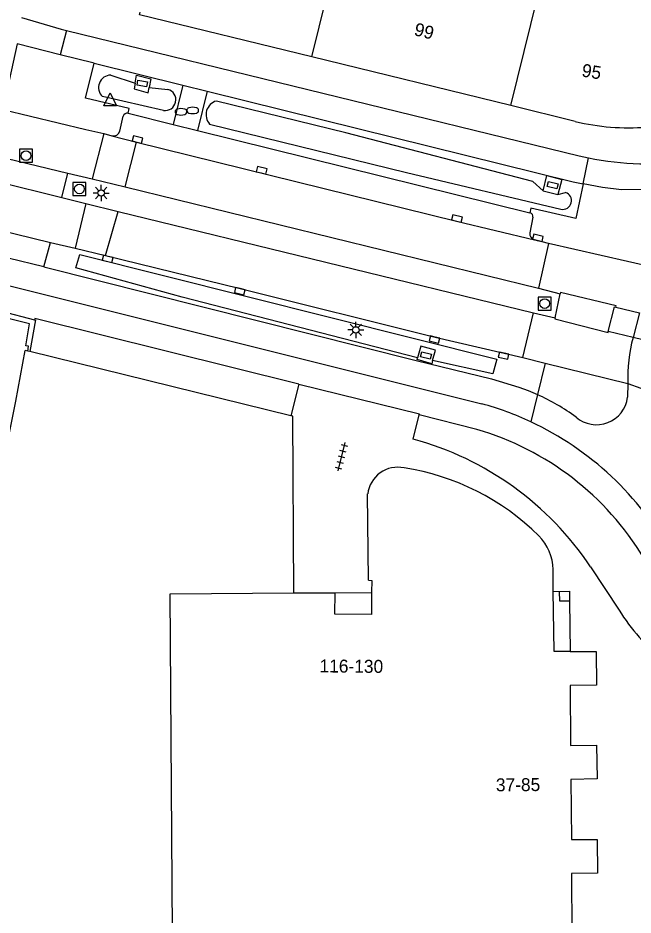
# Model space of a CAD drawing. Extents: x 125000 to 129004, y 397500 to 399008.
# Drawn here: x 127767.4 to 127814.8, y 398589.4 to 398658.6 of the extents above; entities that cross this region are included whole.
import ezdxf

# ---------------------------------------------------------------- set-up
doc = ezdxf.new("R2010")
doc.units = 0
for name, color, linetype in [('gg-afsc-erfafscheiding', 7, 'Continuous'), ('gg-afsc-muur', 7, 'Continuous'), ('gg-anno-huisnummerreeks BGT', 7, 'Continuous'), ('gg-bbg-hoofdgebouw', 7, 'Continuous'), ('gg-bbg-onder overbouw', 7, 'Continuous'), ('gg-bbg-pand overbouw', 7, 'Continuous'), ('gg-bbg-pilaar onder overbouw', 7, 'Continuous'), ('gg-bbg-pilaar pand', 7, 'Continuous'), ('gg-bbg-tussenscheiding', 7, 'Continuous'), ('gg-knt-verharding', 7, 'Continuous'), ('gg-knt-verharding nz', 7, 'Continuous'), ('gg-kntw-greppel-droge sloot', 7, 'Continuous'), ('gt-grn-weggrens', 7, 'Continuous'), ('gt-grn-weggrens revisie', 7, 'Continuous'), ('gt-symb-brandkraan', 7, 'Continuous'), ('gt-symb-kolk', 7, 'Continuous'), ('gt-symb-kolk center center', 7, 'Continuous'), ('gt-symb-lichtmast', 7, 'Continuous'), ('gt-symb-rioolschacht', 7, 'Continuous'), ('gt-symb-tegel verharding', 7, 'Continuous'), ('gt-symb-waterafsluiter', 7, 'Continuous')]:
    doc.layers.add(name, color=color, linetype=linetype)

# ---------------------------------------------------------------- blocks, each defined once
blk = doc.blocks.new('gt0-KOLKCC')
at = {"layer": 'gt-symb-kolk center center'}
blk.add_lwpolyline([(-0.375, 0.2), (0.375, 0.2), (0.375, -0.2), (-0.375, -0.2)], close=True, dxfattribs=at)
blk = doc.blocks.new('gt0-WAFSL')
at = {"layer": 'gt-symb-waterafsluiter'}
for p, q in [((-0.5, -0.333), (0, 0.667)), ((0, 0.667), (0.5, -0.333)), ((0.5, -0.333), (-0.5, -0.333))]:
    blk.add_line(p, q, dxfattribs=at)
blk = doc.blocks.new('gt0-BR')
at = {"layer": 'gt-symb-brandkraan'}
for centre, radius, start, end in [((-0.244, 0), 0.206, 107.56694, 252.43307), ((0.599, -2.664), 3, 106.89205, 107.56694), ((0, -0.691), 0.938, 73.10799, 106.89205), ((-0.599, -2.664), 3, 72.43309, 73.10799), ((0.244, 0), 0.206, 287.56695, 72.43309), ((0.599, 2.664), 3, 252.43307, 253.10797), ((0, 0.691), 0.938, 253.10797, 286.89206), ((-0.599, 2.664), 3, 286.89206, 287.56695)]:
    blk.add_arc(centre, radius, start, end, dxfattribs=at)
blk = doc.blocks.new('gt0-RS')
at = {"layer": 'gt-symb-rioolschacht'}
blk.add_lwpolyline([(-0.5, -0.5), (0.5, -0.5), (0.5, 0.5), (-0.5, 0.5)], close=True, dxfattribs=at)
blk.add_circle((0, 0), 0.375, dxfattribs=at)
blk = doc.blocks.new('gt0-KOLK')
at = {"layer": 'gt-symb-kolk'}
blk.add_lwpolyline([(0, 0), (0.375, 0), (0.375, 0.4), (-0.375, 0.4), (-0.375, 0), (0, 0)], dxfattribs=at)
blk = doc.blocks.new('gt0-LMAST')
at = {"layer": 'gt-symb-lichtmast'}
for p, q in [((-0.182, 0.173), (-0.447, 0.438)), ((-0.005, 0.246), (-0.005, 0.621)), ((0.172, 0.173), (0.437, 0.438)), ((-0.255, -0.004), (-0.63, -0.004)), ((-0.182, -0.181), (-0.447, -0.446)), ((-0.005, -0.254), (-0.005, -0.629)), ((0.437, -0.446), (0.172, -0.181)), ((0.245, -0.004), (0.62, -0.004))]:
    blk.add_line(p, q, dxfattribs=at)
blk.add_circle((-0.005, -0.004), 0.25, dxfattribs=at)
blk = doc.blocks.new('gt0-TEG1')
at = {"layer": 'gt-symb-tegel verharding'}
for p, q in [((-1.125, 0), (1.125, 0)), ((-0.9, -0.25), (-0.9, 0.25)), ((-0.45, -0.25), (-0.45, 0.25)), ((0, -0.25), (0, 0.25)), ((0.45, -0.25), (0.45, 0.25)), ((0.9, -0.25), (0.9, 0.25))]:
    blk.add_line(p, q, dxfattribs=at)

msp = doc.modelspace()

# ---------------------------------------------------------------- linework, layer by layer
at = {"layer": 'gg-afsc-erfafscheiding'}
for p, q in [((127788.573, 398627.835), (127788.425, 398627.872)), ((127788.661, 398614.202), (127788.573, 398627.835))]:
    msp.add_line(p, q, dxfattribs=at)
at = {"layer": 'gg-afsc-muur'}
for p, q in [((127768.14, 398632.868), (127767.935, 398632.918)), ((127768.305, 398632.827), (127768.14, 398632.868)), ((127788.425, 398627.872), (127768.305, 398632.827))]:
    msp.add_line(p, q, dxfattribs=at)
at = {"layer": 'gg-bbg-hoofdgebouw'}
for p, q in [((127805.387, 398651.794), (127790.044, 398655.549)), ((127810.349, 398650.58), (127805.387, 398651.794)), ((127794.42, 398615.19), (127794.343, 398621.841)), ((127808.658, 398614.332), (127808.637, 398616.005)), ((127788.661, 398614.202), (127791.836, 398614.227))]:
    msp.add_line(p, q, dxfattribs=at)
for points in [[(127790.044, 398655.549), (127776.758, 398658.801), (127776.809, 398659.01)], [(127794.42, 398615.19), (127794.654, 398615.174), (127794.647, 398614.249)], [(127779.313, 398584.327), (127779.126, 398614.128), (127788.661, 398614.202)], [(127809.955, 398609.692), (127811.953, 398609.699), (127811.99, 398607.104), (127809.958, 398607.076), (127809.992, 398602.436), (127811.988, 398602.455), (127812.028, 398599.855), (127810.011, 398599.827), (127810.052, 398595.181), (127812.05, 398595.184), (127812.065, 398592.581), (127810.07, 398592.561), (127810.096, 398587.929), (127812.1, 398587.926), (127812.13, 398585.335), (127810.116, 398585.317), (127810.121, 398584.551), (127799.596, 398584.473)]]:
    msp.add_lwpolyline(points, dxfattribs=at)
for centre, radius, start, end in [((127814.428, 398667.114), 17.03, 256.14275, 274.75669), ((127796.669, 398621.564), 2.342, 78.03664, 173.20436), ((127794.253, 398605.206), 18.874, 45.27852, 81.15944), ((127804.958, 398615.989), 3.679, 0.24675, 45.55587)]:
    msp.add_arc(centre, radius, start, end, dxfattribs=at)
at = {"layer": 'gg-bbg-onder overbouw'}
for points in [[(127809.955, 398609.692), (127808.715, 398609.687), (127808.658, 398614.332)], [(127794.647, 398614.249), (127794.633, 398612.544), (127791.823, 398612.567), (127791.836, 398614.227)]]:
    msp.add_lwpolyline(points, dxfattribs=at)
at = {"layer": 'gg-bbg-pand overbouw'}
for p, q in [((127808.658, 398614.332), (127809.14, 398614.326)), ((127791.836, 398614.227), (127794.647, 398614.249)), ((127809.917, 398613.573), (127809.955, 398609.692))]:
    msp.add_line(p, q, dxfattribs=at)
at = {"layer": 'gg-bbg-pilaar onder overbouw'}
msp.add_lwpolyline([(127809.917, 398613.573), (127809.148, 398613.565), (127809.14, 398614.326)], dxfattribs=at)
at = {"layer": 'gg-bbg-pilaar pand'}
msp.add_lwpolyline([(127809.14, 398614.326), (127809.909, 398614.334), (127809.917, 398613.573)], dxfattribs=at)
at = {"layer": 'gg-bbg-tussenscheiding'}
for p, q in [((127805.387, 398651.794), (127808.637, 398665.074)), ((127790.044, 398655.549), (127791.883, 398663.065))]:
    msp.add_line(p, q, dxfattribs=at)
at = {"layer": 'gg-knt-verharding'}
for p, q in [((127773.242, 398655.059), (127770.644, 398655.722)), ((127773.242, 398655.059), (127780.085, 398653.386)), ((127780.085, 398653.386), (127779.344, 398650.347)), ((127780.085, 398653.386), (127781.976, 398652.914)), ((127781.976, 398652.914), (127781.217, 398649.883)), ((127775.227, 398649.816), (127775.481, 398650.995)), ((127775.867, 398651.208), (127779.344, 398650.347)), ((127779.344, 398650.347), (127781.217, 398649.883)), ((127774.012, 398649.634), (127773.095, 398646.146)), ((127774.012, 398649.634), (127774.627, 398649.456)), ((127781.217, 398649.883), (127806.86, 398643.534)), ((127765.35, 398648.013), (127771.22, 398646.592)), ((127764.883, 398646.16), (127770.762, 398644.718)), ((127771.22, 398646.592), (127773.095, 398646.146)), ((127773.095, 398646.146), (127775.651, 398645.52)), ((127775.651, 398645.52), (127807.524, 398637.712)), ((127807.865, 398645.229), (127809.013, 398644.936)), ((127770.762, 398644.718), (127772.621, 398644.24)), ((127772.621, 398644.24), (127771.792, 398640.798)), ((127772.621, 398644.24), (127775.094, 398643.636)), ((127775.094, 398643.636), (127807.135, 398635.817)), ((127764.048, 398642.671), (127769.898, 398641.237)), ((127807.088, 398643.185), (127806.844, 398641.988)), ((127769.38, 398639.351), (127769.898, 398641.237)), ((127769.898, 398641.237), (127771.792, 398640.798)), ((127771.792, 398640.798), (127774.135, 398640.225)), ((127808.293, 398641.151), (127807.524, 398637.712)), ((127816.571, 398639.275), (127808.293, 398641.151)), ((127769.38, 398639.351), (127766.613, 398640.026)), ((127766.133, 398638.059), (127803.155, 398628.795)), ((127807.524, 398637.712), (127809.194, 398637.283)), ((127808.789, 398635.434), (127809.194, 398637.283)), ((127766.118, 398635.935), (127768.661, 398635.282)), ((127806.308, 398632.368), (127807.135, 398635.817)), ((127807.135, 398635.817), (127808.789, 398635.434)), ((127813.479, 398636.258), (127815.291, 398635.804)), ((127815.291, 398635.804), (127814.806, 398633.903)), ((127768.682, 398635.364), (127768.661, 398635.282)), ((127789.032, 398630.304), (127768.682, 398635.364)), ((127814.806, 398633.903), (127812.897, 398634.37)), ((127806.308, 398632.368), (127808.024, 398631.932)), ((127808.024, 398631.932), (127807.429, 398629.511)), ((127808.024, 398631.932), (127814.407, 398630.364)), ((127789.032, 398630.304), (127788.425, 398627.872)), ((127789.037, 398630.323), (127789.032, 398630.304)), ((127814.407, 398630.364), (127814.388, 398629.298)), ((127797.863, 398626.067), (127798.307, 398627.932)), ((127798.307, 398627.932), (127798.328, 398628.016)), ((127802.768, 398626.811), (127798.307, 398627.932)), ((127811.533, 398616.224), (127813.729, 398612.879))]:
    msp.add_line(p, q, dxfattribs=at)
for points in [[(127767.655, 398658.603), (127770.711, 398657.696), (127771.122, 398657.595)], [(127771.122, 398657.595), (127810.646, 398647.92), (127811.374, 398647.761)], [(127770.644, 398655.722), (127767.33, 398656.567), (127766.212, 398651.498)], [(127775.867, 398651.208), (127775.953, 398651.571), (127772.595, 398652.361), (127773.242, 398655.059)], [(127776.411, 398653.525), (127776.524, 398654.148), (127777.617, 398653.855), (127777.497, 398653.189)], [(127776.411, 398653.525), (127776.331, 398653.081), (127777.424, 398652.788), (127777.497, 398653.189)], [(127781.976, 398652.914), (127790.777, 398650.716), (127810.189, 398645.922), (127810.972, 398645.751)], [(127766.212, 398651.498), (127772.611, 398649.952), (127774.012, 398649.634)], [(127807.865, 398645.229), (127808.158, 398646.407), (127809.312, 398646.102), (127809.013, 398644.936)], [(127810.972, 398645.751), (127810.401, 398643.098), (127806.936, 398643.875), (127806.86, 398643.534)], [(127815.92, 398645.337), (127813.919, 398645.296), (127812.44, 398645.488), (127810.972, 398645.751)], [(127808.293, 398641.151), (127807.425, 398641.398), (127807.2, 398641.439)], [(127774.135, 398640.225), (127784.522, 398637.685), (127799.547, 398633.947), (127806.308, 398632.368)], [(127769.38, 398639.351), (127798.088, 398632.139), (127803.898, 398630.716), (127805.998, 398630.078), (127806.72, 398629.811), (127807.429, 398629.511)], [(127813.479, 398636.258), (127813.5, 398636.341), (127809.216, 398637.371), (127809.194, 398637.283)], [(127812.897, 398634.37), (127813.387, 398636.281), (127813.479, 398636.258)], [(127768.14, 398632.868), (127768.189, 398633.231), (127767.975, 398633.269), (127768.258, 398634.964), (127766.017, 398635.52)], [(127768.661, 398635.282), (127768.721, 398635.267), (127768.305, 398632.827)], [(127808.789, 398635.434), (127808.77, 398635.344), (127812.88, 398634.301), (127812.897, 398634.37)], [(127799.354, 398632.128), (127799.566, 398632.94), (127798.435, 398633.234), (127798.192, 398632.336)], [(127757.17, 398578.702), (127767.21, 398629.008), (127767.935, 398632.918)], [(127799.354, 398632.128), (127799.29, 398631.882), (127798.156, 398632.204), (127798.192, 398632.336)]]:
    msp.add_lwpolyline(points, dxfattribs=at)
for centre, radius, start, end in [((127775.812, 398650.852), 0.36, 81.1576, 156.62341), ((127774.729, 398649.965), 0.519, 258.62545, 343.30207), ((127815.95, 398670.434), 23.13, 258.58944, 297.83973), ((127806.787, 398643.237), 0.306, 350.1572, 76.15558), ((127807.316, 398641.904), 0.479, 169.93075, 255.99217), ((127800.703, 398614.613), 16.346, 53.55944, 65.70104), ((127811.985, 398629.606), 2.423, 229.5163, 352.7035), ((127796.821, 398605.84), 23.813, 64.92708, 74.57374), ((127796.565, 398605.469), 22.226, 30.98271, 73.79268), ((127796.813, 398605.802), 23.85, 28.68711, 64.94897), ((127791.552, 398602.888), 24.023, 33.72003, 74.76889), ((127826.955, 398621.081), 15.563, 211.80677, 230.88278)]:
    msp.add_arc(centre, radius, start, end, dxfattribs=at)
at = {"layer": 'gg-knt-verharding nz'}
for p, q in [((127774.627, 398649.456), (127776.524, 398648.987)), ((127770.762, 398644.718), (127771.22, 398646.592)), ((127816.799, 398633.434), (127814.806, 398633.903)), ((127789.037, 398630.323), (127798.328, 398628.016)), ((127814.407, 398630.364), (127816.401, 398629.644))]:
    msp.add_line(p, q, dxfattribs=at)
msp.add_lwpolyline([(127776.524, 398648.987), (127801.184, 398642.889), (127807.2, 398641.439)], dxfattribs=at)
msp.add_arc((127826.081, 398630.84), 11.684, 164.80086, 182.33399, dxfattribs=at)
at = {"layer": 'gg-kntw-greppel-droge sloot'}
for p, q in [((127774.541, 398654.154), (127776.411, 398653.525)), ((127777.497, 398653.189), (127778.939, 398653.048)), ((127778.59, 398651.425), (127773.898, 398652.491)), ((127809.013, 398644.936), (127809.595, 398645.102))]:
    msp.add_line(p, q, dxfattribs=at)
for points in [[(127807.865, 398645.229), (127807.085, 398645.937), (127792.655, 398649.705), (127782.676, 398652.151)], [(127782.155, 398650.377), (127797.327, 398646.636), (127809.248, 398643.812)], [(127798.192, 398632.336), (127780.035, 398637.02), (127771.838, 398639.274), (127772.145, 398640.3), (127804.297, 398632.245), (127803.997, 398631.103), (127799.354, 398632.128)]]:
    msp.add_lwpolyline(points, dxfattribs=at)
for centre, radius, start, end in [((127774.563, 398653.19), 0.965, 91.31452, 226.40743), ((127778.72, 398652.246), 0.831, 260.99363, 74.7349), ((127782.971, 398651.101), 1.091, 105.71272, 221.55366), ((127809.396, 398644.464), 0.668, 257.19979, 72.68872)]:
    msp.add_arc(centre, radius, start, end, dxfattribs=at)
at = {"layer": 'gt-grn-weggrens'}
for p, q in [((127771.122, 398657.595), (127770.644, 398655.722)), ((127810.972, 398645.751), (127811.374, 398647.761)), ((127807.429, 398629.511), (127806.912, 398627.409))]:
    msp.add_line(p, q, dxfattribs=at)
at = {"layer": 'gt-grn-weggrens revisie'}
for p, q in [((127775.651, 398645.52), (127776.524, 398648.987)), ((127774.135, 398640.225), (127775.094, 398643.636))]:
    msp.add_line(p, q, dxfattribs=at)

# ---------------------------------------------------------------- block references
at = {"layer": 'gt-symb-brandkraan'}
for p in [(127780.852, 398651.423), (127779.949, 398651.319)]:
    msp.add_blockref('gt0-BR', p, dxfattribs=at)
at = {"layer": 'gt-symb-kolk'}
for p, rotation in [((127776.552, 398648.98), -13.903152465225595), ((127786.122, 398646.61), -13.877714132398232), ((127801.184, 398642.889), -13.67024753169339), ((127807.425, 398641.398), -13.670247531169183), ((127774.345, 398640.169), 165.11432545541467), ((127784.522, 398637.685), 166.27888797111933), ((127799.547, 398633.947), 166.03030212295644), ((127804.866, 398632.704), 166.93461261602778)]:
    msp.add_blockref('gt0-KOLK', p, dxfattribs=dict(at, rotation=rotation))
at = {"layer": 'gt-symb-kolk center center'}
for p, rotation in [((127776.962, 398653.507), -10.222559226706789), ((127808.608, 398645.657), -14.361150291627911), ((127798.84, 398632.517), -14.61170698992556)]:
    msp.add_blockref('gt0-KOLKCC', p, dxfattribs=dict(at, rotation=rotation))
at = {"layer": 'gt-symb-lichtmast'}
for p in [(127773.801, 398645.06), (127793.434, 398634.498)]:
    msp.add_blockref('gt0-LMAST', p, dxfattribs=at)
at = {"layer": 'gt-symb-rioolschacht'}
for p in [(127768.003, 398647.936), (127772.121, 398645.375), (127807.998, 398636.53)]:
    msp.add_blockref('gt0-RS', p, dxfattribs=at)
at = {"layer": 'gt-symb-tegel verharding', "rotation": -104.30027745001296}
msp.add_blockref('gt0-TEG1', (127792.313, 398624.724), dxfattribs=at)
at = {"layer": 'gt-symb-waterafsluiter'}
msp.add_blockref('gt0-WAFSL', (127774.488, 398652.114), dxfattribs=at)

# ---------------------------------------------------------------- texts
at = {"layer": 'gg-anno-huisnummerreeks BGT'}
for s, rotation, p in [('99', 346.2, (127797.863, 398657.239)), ('95', 350.8, (127810.798, 398654.052)), ('116-130', 359.5, (127790.628, 398608.078)), ('37-85', 0.4, (127804.233, 398598.902))]:
    msp.add_text(s, height=1, rotation=rotation, dxfattribs=at).set_placement(p)

doc.saveas('drawing.dxf')
